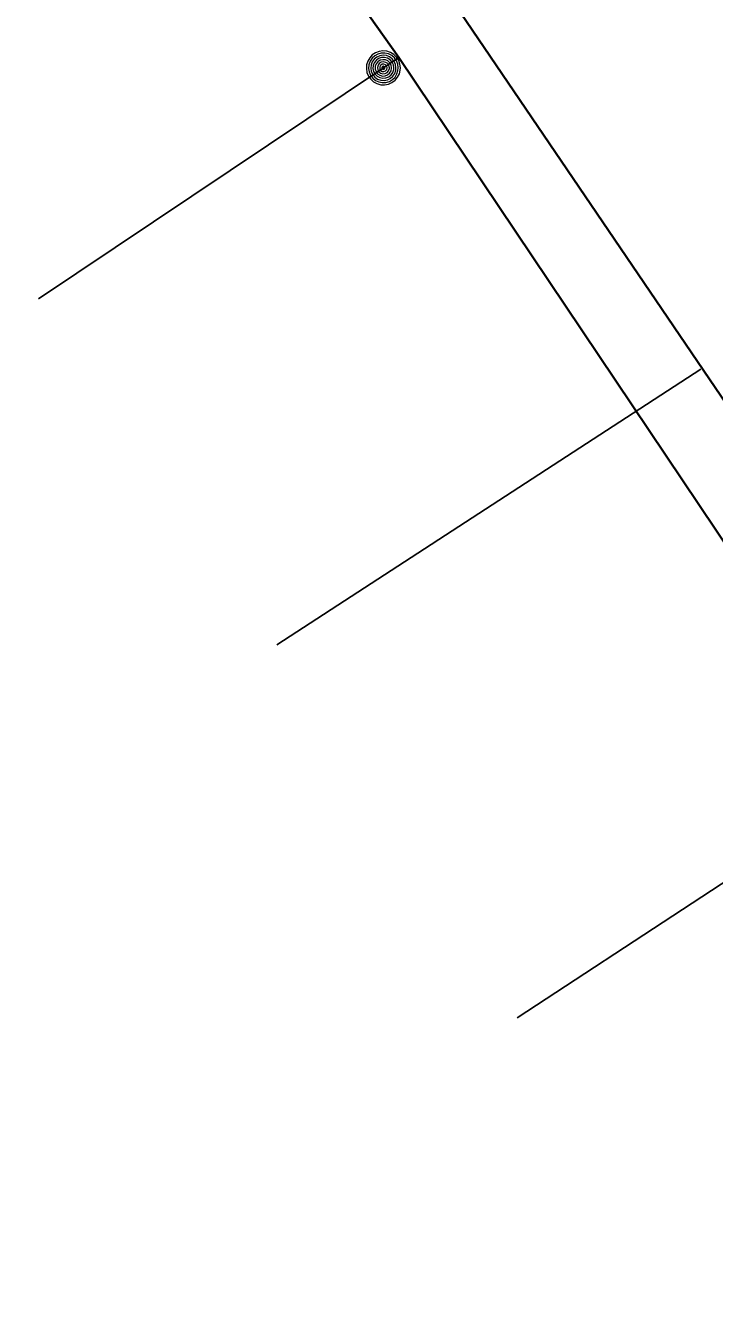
# Model space of a CAD drawing. Extents: x -873619 to -867639, y -1015082 to -1012326.
# Drawn here: x -867904.19 to -867894.84, y -1012917.41 to -1012899.86 of the extents above; entities that cross this region are included whole.
import ezdxf

# ---------------------------------------------------------------- set-up
doc = ezdxf.new("R2010")
doc.units = 0
doc.header["$LTSCALE"] = 0.44
for name, color, linetype, lineweight in [('1', 7, 'Continuous', 13), ('12', 7, 'Continuous', 13), ('21', 7, 'Continuous', 35), ('23', 7, 'Continuous', 25), ('3', 7, 'Continuous', 25)]:
    doc.layers.add(name, color=color, linetype=linetype, lineweight=lineweight)

msp = doc.modelspace()

# ---------------------------------------------------------------- linework, layer by layer
at = {"layer": '1', "lineweight": 35}
msp.add_lwpolyline([(-867979.181, -1012799.683), (-867972.83, -1012801.89), (-867965.59, -1012804.78), (-867963.787, -1012807.409), (-867948.768, -1012827.087), (-867948.538, -1012827.407), (-867943.513, -1012834.828), (-867938.476, -1012842.701), (-867934.013, -1012848.778), (-867931.689, -1012852.506), (-867924.702, -1012862.569), (-867923.496, -1012864.901), (-867916.531, -1012874.592), (-867908.231, -1012887.091), (-867905.717, -1012890.99), (-867899.122, -1012900.29), (-867892.55, -1012910.082), (-867889.71, -1012914.412), (-867888.18, -1012916.7), (-867891.84, -1012919), (-867886.89, -1012927.31), (-867886.728, -1012931.158)], dxfattribs=at)
at = {"layer": '12'}
for points in [[(-867899.1, -1012900.429), (-867899.106, -1012900.377), (-867899.123, -1012900.327), (-867899.152, -1012900.283), (-867899.189, -1012900.246), (-867899.234, -1012900.219), (-867899.284, -1012900.202), (-867899.337, -1012900.198), (-867899.389, -1012900.205), (-867899.438, -1012900.224), (-867899.481, -1012900.253), (-867899.517, -1012900.292), (-867899.543, -1012900.337), (-867899.559, -1012900.388), (-867899.562, -1012900.44), (-867899.554, -1012900.492), (-867899.534, -1012900.541), (-867899.503, -1012900.584), (-867899.464, -1012900.618), (-867899.418, -1012900.644), (-867899.367, -1012900.658), (-867899.314, -1012900.66), (-867899.263, -1012900.65), (-867899.215, -1012900.629), (-867899.172, -1012900.598), (-867899.138, -1012900.557), (-867899.114, -1012900.511), (-867899.102, -1012900.46)], [(-867899.13, -1012900.429), (-867899.136, -1012900.38), (-867899.153, -1012900.334), (-867899.181, -1012900.294), (-867899.218, -1012900.262), (-867899.262, -1012900.24), (-867899.31, -1012900.229), (-867899.359, -1012900.229), (-867899.406, -1012900.242), (-867899.449, -1012900.266), (-867899.485, -1012900.299), (-867899.512, -1012900.34), (-867899.528, -1012900.387), (-867899.532, -1012900.436), (-867899.525, -1012900.484), (-867899.506, -1012900.529), (-867899.476, -1012900.569), (-867899.438, -1012900.6), (-867899.394, -1012900.62), (-867899.346, -1012900.63), (-867899.297, -1012900.628), (-867899.25, -1012900.613), (-867899.207, -1012900.588), (-867899.173, -1012900.554), (-867899.147, -1012900.512), (-867899.133, -1012900.465)], [(-867899.16, -1012900.429), (-867899.166, -1012900.384), (-867899.183, -1012900.342), (-867899.211, -1012900.307), (-867899.247, -1012900.28), (-867899.289, -1012900.263), (-867899.334, -1012900.258), (-867899.379, -1012900.264), (-867899.42, -1012900.283), (-867899.455, -1012900.311), (-867899.482, -1012900.348), (-867899.498, -1012900.39), (-867899.502, -1012900.435), (-867899.495, -1012900.48), (-867899.476, -1012900.521), (-867899.447, -1012900.555), (-867899.41, -1012900.581), (-867899.367, -1012900.597), (-867899.322, -1012900.6), (-867899.277, -1012900.592), (-867899.237, -1012900.572), (-867899.203, -1012900.543), (-867899.177, -1012900.505), (-867899.163, -1012900.462)], [(-867899.19, -1012900.429), (-867899.195, -1012900.388), (-867899.213, -1012900.351), (-867899.24, -1012900.32), (-867899.275, -1012900.299), (-867899.315, -1012900.288), (-867899.356, -1012900.29), (-867899.395, -1012900.303), (-867899.429, -1012900.327), (-867899.454, -1012900.359), (-867899.469, -1012900.397), (-867899.472, -1012900.438), (-867899.464, -1012900.478), (-867899.444, -1012900.514), (-867899.415, -1012900.543), (-867899.378, -1012900.562), (-867899.338, -1012900.57), (-867899.297, -1012900.566), (-867899.259, -1012900.551), (-867899.227, -1012900.525), (-867899.204, -1012900.491), (-867899.191, -1012900.452)], [(-867899.22, -1012900.429), (-867899.225, -1012900.393), (-867899.243, -1012900.361), (-867899.269, -1012900.336), (-867899.303, -1012900.321), (-867899.339, -1012900.318), (-867899.374, -1012900.326), (-867899.405, -1012900.346), (-867899.428, -1012900.374), (-867899.441, -1012900.408), (-867899.441, -1012900.445), (-867899.43, -1012900.48), (-867899.409, -1012900.509), (-867899.379, -1012900.53), (-867899.344, -1012900.54), (-867899.307, -1012900.538), (-867899.273, -1012900.524), (-867899.246, -1012900.501), (-867899.227, -1012900.469), (-867899.22, -1012900.434)], [(-867899.25, -1012900.429), (-867899.255, -1012900.398), (-867899.272, -1012900.372), (-867899.298, -1012900.355), (-867899.328, -1012900.348), (-867899.359, -1012900.352), (-867899.386, -1012900.369), (-867899.404, -1012900.393), (-867899.412, -1012900.424), (-867899.408, -1012900.454), (-867899.393, -1012900.482), (-867899.369, -1012900.501), (-867899.339, -1012900.51), (-867899.308, -1012900.507), (-867899.28, -1012900.493), (-867899.26, -1012900.469), (-867899.25, -1012900.44)], [(-867899.28, -1012900.429), (-867899.285, -1012900.405), (-867899.302, -1012900.387), (-867899.325, -1012900.378), (-867899.349, -1012900.381), (-867899.37, -1012900.395), (-867899.381, -1012900.417), (-867899.381, -1012900.442), (-867899.369, -1012900.463), (-867899.349, -1012900.477), (-867899.324, -1012900.48), (-867899.301, -1012900.471), (-867899.285, -1012900.453)], [(-867899.31, -1012900.429), (-867899.315, -1012900.414), (-867899.33, -1012900.408), (-867899.345, -1012900.412), (-867899.352, -1012900.426), (-867899.348, -1012900.441), (-867899.335, -1012900.45), (-867899.32, -1012900.447), (-867899.31, -1012900.435)]]:
    msp.add_lwpolyline(points, close=True, dxfattribs=at)
at = {"layer": '21'}
msp.add_line((-867915.29, -1012874.6), (-867889.85, -1012912.11), dxfattribs=at)
at = {"layer": '23'}
msp.add_line((-867895.017, -1012904.523), (-867900.78, -1012908.27), dxfattribs=at)
at = {"layer": '3'}
for points in [[(-867904.016, -1012903.566), (-867899.33, -1012900.43), (-867899.122, -1012900.29)], [(-867897.514, -1012913.339), (-867892.759, -1012910.22), (-867892.55, -1012910.082)]]:
    msp.add_lwpolyline(points, dxfattribs=at)

doc.saveas('drawing.dxf')
